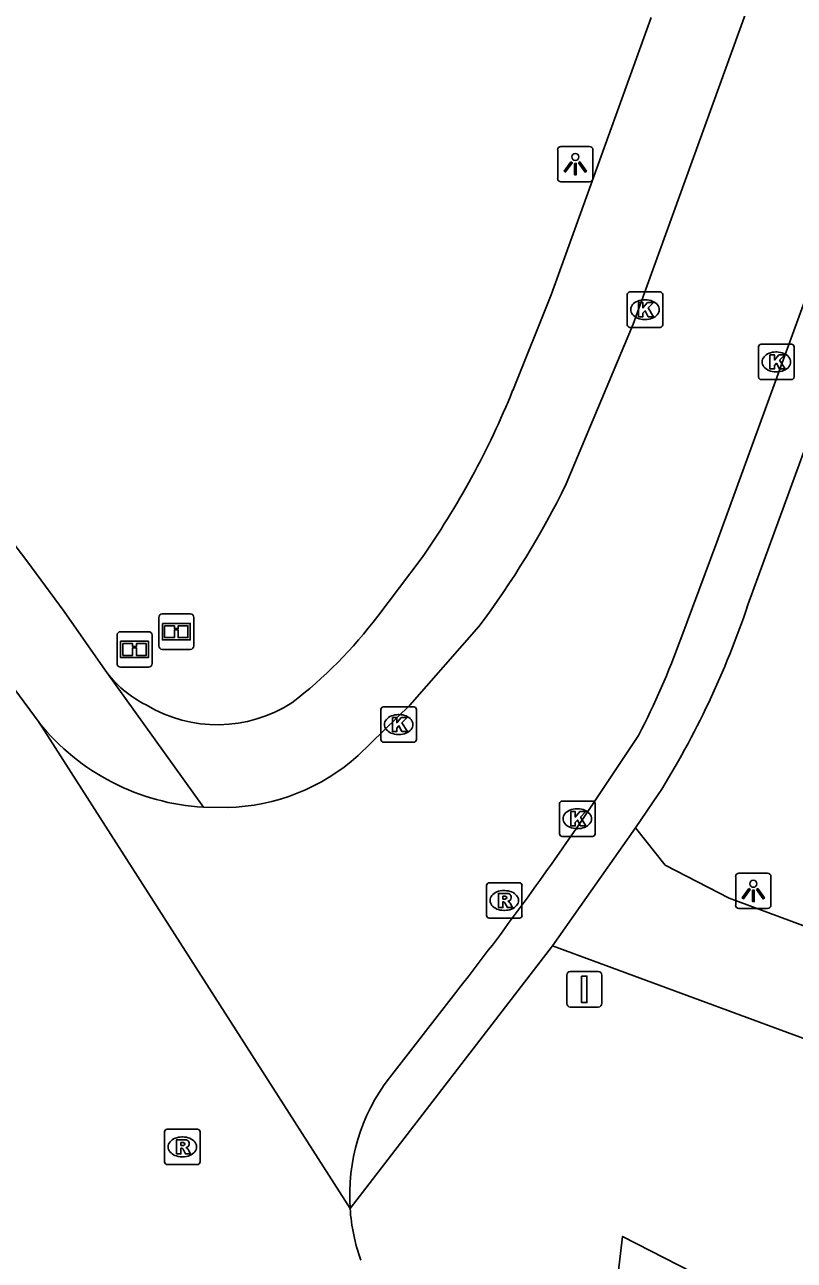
# Model space of a CAD drawing. Extents: x 155275 to 156263, y 382654 to 383635.
# Drawn here: x 156055.42 to 156077.14, y 382975.58 to 383010.43 of the extents above; entities that cross this region are included whole.
import ezdxf

# ---------------------------------------------------------------- set-up
doc = ezdxf.new("R2010")
doc.units = 0
for name, color, linetype in [('IMGEO_Informatiebord', 7, 'Continuous'), ('IMGEO_Kolk', 7, 'Continuous'), ('IMGEO_Lichtpunt', 7, 'Continuous'), ('IMGEO_Loofbos', 7, 'Continuous'), ('IMGEO_Rijbaan_lokaal_open', 7, 'Continuous'), ('IMGEO_Rioolput', 7, 'Continuous'), ('IMGEO_Verkeersbordpaal', 7, 'Continuous'), ('IMGEO_Voetpad_gesloten', 7, 'Continuous'), ('IMGEO_Voetpad_open', 7, 'Continuous')]:
    doc.layers.add(name, color=color, linetype=linetype)

msp = doc.modelspace()

# ---------------------------------------------------------------- linework, layer by layer
at = {"layer": 'IMGEO_Informatiebord'}
for p, q in [((156059.301, 382993.811), (156060.091, 382993.811)), ((156060.091, 382993.811), (156059.301, 382993.811)), ((156059.201, 382992.911), (156059.201, 382993.711)), ((156059.201, 382993.711), (156059.201, 382992.911)), ((156060.191, 382993.711), (156060.191, 382992.911)), ((156060.191, 382992.911), (156060.191, 382993.711)), ((156058.022, 382992.409), (156058.022, 382993.209)), ((156058.022, 382993.209), (156058.022, 382992.409)), ((156058.122, 382993.309), (156058.912, 382993.309)), ((156058.912, 382993.309), (156058.122, 382993.309)), ((156059.012, 382993.209), (156059.012, 382992.409)), ((156059.012, 382992.409), (156059.012, 382993.209)), ((156060.091, 382992.811), (156059.301, 382992.811)), ((156059.301, 382992.811), (156060.091, 382992.811)), ((156058.912, 382992.309), (156058.122, 382992.309)), ((156058.122, 382992.309), (156058.912, 382992.309))]:
    msp.add_line(p, q, dxfattribs=at)
for points in [[(156059.302, 382993.543), (156060.09, 382993.543), (156060.09, 382993.079), (156059.302, 382993.079), (156059.302, 382993.543)], [(156059.367, 382993.478), (156059.367, 382993.144), (156059.642, 382993.144), (156059.643, 382993.357), (156059.747, 382993.358), (156059.748, 382993.144), (156060.025, 382993.144), (156060.025, 382993.478), (156059.749, 382993.478), (156059.749, 382993.398), (156059.643, 382993.398), (156059.643, 382993.478), (156059.367, 382993.478)], [(156058.123, 382993.041), (156058.911, 382993.041), (156058.911, 382992.577), (156058.123, 382992.577), (156058.123, 382993.041)], [(156058.188, 382992.976), (156058.188, 382992.642), (156058.463, 382992.642), (156058.464, 382992.855), (156058.568, 382992.856), (156058.569, 382992.642), (156058.846, 382992.642), (156058.846, 382992.976), (156058.57, 382992.976), (156058.57, 382992.896), (156058.464, 382992.896), (156058.464, 382992.976), (156058.188, 382992.976)]]:
    msp.add_lwpolyline(points, dxfattribs=at)
for centre, start, end in [((156059.301, 382993.711), 90, 180), ((156059.301, 382993.711), 90, 180), ((156060.091, 382993.711), 0, 90), ((156060.091, 382993.711), 360, 90), ((156058.122, 382993.209), 90, 180), ((156058.122, 382993.209), 90, 180), ((156058.912, 382993.209), 0, 90), ((156058.912, 382993.209), 360, 90), ((156059.301, 382992.911), 180, 270), ((156059.301, 382992.911), 180, 270), ((156060.091, 382992.911), 270, 0), ((156060.091, 382992.911), 270, 0), ((156058.122, 382992.409), 180, 270), ((156058.122, 382992.409), 180, 270), ((156058.912, 382992.409), 270, 0), ((156058.912, 382992.409), 270, 0)]:
    msp.add_arc(centre, 0.1, start, end, dxfattribs=at)
at = {"layer": 'IMGEO_Kolk'}
for p, q in [((156072.426, 383001.969), (156072.426, 383002.821)), ((156072.501, 383002.895), (156073.353, 383002.895)), ((156073.427, 383002.821), (156073.427, 383001.969)), ((156072.914, 383002.675), (156072.939, 383002.675)), ((156072.937, 383002.115), (156072.912, 383002.115)), ((156073.353, 383001.895), (156072.501, 383001.895)), ((156076.21, 383001.421), (156077.062, 383001.421)), ((156076.135, 383000.495), (156076.135, 383001.347)), ((156076.623, 383001.201), (156076.648, 383001.201)), ((156077.136, 383001.347), (156077.136, 383000.495)), ((156077.062, 383000.421), (156076.21, 383000.421)), ((156076.646, 383000.641), (156076.621, 383000.641)), ((156065.474, 382990.264), (156065.474, 382991.116)), ((156065.549, 382991.19), (156066.401, 382991.19)), ((156065.962, 382990.97), (156065.987, 382990.97)), ((156066.475, 382991.116), (156066.475, 382990.264)), ((156065.985, 382990.41), (156065.96, 382990.41)), ((156066.401, 382990.19), (156065.549, 382990.19)), ((156070.59, 382988.532), (156071.442, 382988.532)), ((156070.515, 382987.606), (156070.515, 382988.458)), ((156071.003, 382988.312), (156071.028, 382988.312)), ((156071.516, 382988.458), (156071.516, 382987.606)), ((156071.442, 382987.532), (156070.59, 382987.532)), ((156071.026, 382987.752), (156071.001, 382987.752))]:
    msp.add_line(p, q, dxfattribs=at)
for points in [[(156072.426, 383001.969), (156072.426, 383002.821)], [(156072.501, 383002.895), (156073.353, 383002.895)], [(156073.427, 383002.821), (156073.427, 383001.969)], [(156072.747, 383002.595), (156072.87, 383002.595), (156072.87, 383002.444), (156073, 383002.595), (156073.164, 383002.595), (156073.018, 383002.444), (156073.171, 383002.195), (156073.019, 383002.195), (156072.934, 383002.359), (156072.87, 383002.292), (156072.87, 383002.195), (156072.747, 383002.195), (156072.747, 383002.595)], [(156073.353, 383001.895), (156072.501, 383001.895)], [(156076.21, 383001.421), (156077.062, 383001.421)], [(156076.135, 383000.495), (156076.135, 383001.347)], [(156076.456, 383001.121), (156076.579, 383001.121), (156076.579, 383000.97), (156076.709, 383001.121), (156076.873, 383001.121), (156076.727, 383000.97), (156076.88, 383000.721), (156076.728, 383000.721), (156076.643, 383000.885), (156076.579, 383000.818), (156076.579, 383000.721), (156076.456, 383000.721), (156076.456, 383001.121)], [(156077.136, 383001.347), (156077.136, 383000.495)], [(156077.062, 383000.421), (156076.21, 383000.421)], [(156065.474, 382990.264), (156065.474, 382991.116)], [(156065.549, 382991.19), (156066.401, 382991.19)], [(156066.475, 382991.116), (156066.475, 382990.264)], [(156065.795, 382990.89), (156065.918, 382990.89), (156065.918, 382990.739), (156066.048, 382990.89), (156066.212, 382990.89), (156066.066, 382990.739), (156066.219, 382990.49), (156066.067, 382990.49), (156065.982, 382990.654), (156065.918, 382990.587), (156065.918, 382990.49), (156065.795, 382990.49), (156065.795, 382990.89)], [(156066.401, 382990.19), (156065.549, 382990.19)], [(156070.59, 382988.532), (156071.442, 382988.532)], [(156070.515, 382987.606), (156070.515, 382988.458)], [(156070.836, 382988.232), (156070.959, 382988.232), (156070.959, 382988.081), (156071.089, 382988.232), (156071.253, 382988.232), (156071.107, 382988.081), (156071.26, 382987.832), (156071.108, 382987.832), (156071.023, 382987.996), (156070.959, 382987.929), (156070.959, 382987.832), (156070.836, 382987.832), (156070.836, 382988.232)], [(156071.516, 382988.458), (156071.516, 382987.606)], [(156071.442, 382987.532), (156070.59, 382987.532)]]:
    msp.add_lwpolyline(points, dxfattribs=at)
for centre, start, end in [((156072.503, 383002.819), 91.552, 178.448), ((156072.503, 383002.819), 91.552, 178.448), ((156073.351, 383002.819), 1.552, 88.448), ((156073.351, 383002.819), 1.552, 88.448), ((156072.503, 383001.971), 181.552, 268.448), ((156072.503, 383001.971), 181.552, 268.448), ((156073.351, 383001.971), 271.552, 358.448), ((156073.351, 383001.971), 271.552, 358.448), ((156076.212, 383001.345), 91.552, 178.448), ((156076.212, 383001.345), 91.552, 178.448), ((156077.06, 383001.345), 1.552, 88.448), ((156077.06, 383001.345), 1.552, 88.448), ((156076.212, 383000.497), 181.552, 268.448), ((156076.212, 383000.497), 181.552, 268.448), ((156077.06, 383000.497), 271.552, 358.448), ((156077.06, 383000.497), 271.552, 358.448), ((156065.551, 382991.114), 91.552, 178.448), ((156065.551, 382991.114), 91.552, 178.448), ((156066.399, 382991.114), 1.552, 88.448), ((156066.399, 382991.114), 1.552, 88.448), ((156065.551, 382990.266), 181.552, 268.448), ((156065.551, 382990.266), 181.552, 268.448), ((156066.399, 382990.266), 271.552, 358.448), ((156066.399, 382990.266), 271.552, 358.448), ((156070.592, 382988.456), 91.552, 178.448), ((156070.592, 382988.456), 91.552, 178.448), ((156071.44, 382988.456), 1.552, 88.448), ((156071.44, 382988.456), 1.552, 88.448), ((156070.592, 382987.608), 181.552, 268.448), ((156070.592, 382987.608), 181.552, 268.448), ((156071.44, 382987.608), 271.552, 358.448), ((156071.44, 382987.608), 271.552, 358.448)]:
    msp.add_arc(centre, 0.0765, start, end, dxfattribs=at)
for centre, major_axis, ratio, start_param, end_param in [((156072.913, 383002.395), (-0.387, 0.002), 0.722429, 4.712389, 7.853982), ((156072.938, 383002.395), (-0.39, 0.002), 0.717154, 1.570796, 4.712389), ((156076.622, 383000.921), (-0.387, 0.002), 0.722429, 4.712389, 7.853982), ((156076.647, 383000.921), (-0.39, 0.002), 0.717154, 1.570796, 4.712389), ((156065.961, 382990.69), (-0.387, 0.002), 0.722429, 4.712389, 7.853982), ((156065.986, 382990.69), (-0.39, 0.002), 0.717154, 1.570796, 4.712389), ((156071.002, 382988.032), (-0.387, 0.002), 0.722429, 4.712389, 7.853982), ((156071.027, 382988.032), (-0.39, 0.002), 0.717154, 1.570796, 4.712389)]:
    msp.add_ellipse(centre, major_axis=major_axis, ratio=ratio, start_param=start_param, end_param=end_param, dxfattribs=at)
at = {"layer": 'IMGEO_Lichtpunt'}
for p, q in [((156071.364, 383007), (156070.556, 383007)), ((156071.364, 383007), (156070.556, 383007)), ((156070.462, 383006.905), (156070.462, 383006.098)), ((156070.462, 383006.905), (156070.462, 383006.098)), ((156071.458, 383006.098), (156071.458, 383006.905)), ((156071.458, 383006.098), (156071.458, 383006.905)), ((156070.556, 383006.004), (156071.364, 383006.004)), ((156070.556, 383006.004), (156071.364, 383006.004)), ((156076.389, 382986.494), (156075.581, 382986.494)), ((156076.389, 382986.494), (156075.581, 382986.494)), ((156075.487, 382986.399), (156075.487, 382985.592)), ((156075.487, 382986.399), (156075.487, 382985.592)), ((156076.483, 382985.592), (156076.483, 382986.399)), ((156076.483, 382985.592), (156076.483, 382986.399)), ((156075.581, 382985.498), (156076.389, 382985.498)), ((156075.581, 382985.498), (156076.389, 382985.498))]:
    msp.add_line(p, q, dxfattribs=at)
for points in [[(156070.836, 383006.569), (156070.875, 383006.541), (156070.687, 383006.279), (156070.649, 383006.306), (156070.836, 383006.569)], [(156070.938, 383006.521), (156070.985, 383006.521), (156070.985, 383006.199), (156070.938, 383006.199), (156070.938, 383006.521)], [(156071.048, 383006.541), (156071.086, 383006.568), (156071.273, 383006.306), (156071.234, 383006.278), (156071.048, 383006.541)], [(156075.861, 382986.063), (156075.9, 382986.035), (156075.712, 382985.773), (156075.674, 382985.8), (156075.861, 382986.063)], [(156075.963, 382986.015), (156076.01, 382986.015), (156076.01, 382985.693), (156075.963, 382985.693), (156075.963, 382986.015)], [(156076.073, 382986.035), (156076.111, 382986.062), (156076.298, 382985.8), (156076.259, 382985.772), (156076.073, 382986.035)]]:
    msp.add_lwpolyline(points, dxfattribs=at)
for centre in [(156070.961, 383006.703), (156075.986, 382986.197)]:
    msp.add_circle(centre, 0.0994, dxfattribs=at)
for centre, start, end in [((156070.556, 383006.905), 90, 180), ((156070.556, 383006.905), 90, 180), ((156071.364, 383006.905), 0, 90), ((156071.364, 383006.905), 0, 90), ((156070.556, 383006.098), 180, 270), ((156070.556, 383006.098), 180, 270), ((156071.364, 383006.098), 270, 0), ((156071.364, 383006.098), 270, 360), ((156075.581, 382986.399), 90, 180), ((156075.581, 382986.399), 90, 180), ((156076.389, 382986.399), 0, 90), ((156076.389, 382986.399), 0, 90), ((156075.581, 382985.592), 180, 270), ((156075.581, 382985.592), 180, 270), ((156076.389, 382985.592), 270, 0), ((156076.389, 382985.592), 270, 360)]:
    msp.add_arc(centre, 0.0946, start, end, dxfattribs=at)
at = {"layer": 'IMGEO_Loofbos'}
msp.add_lwpolyline([(156078.276, 382981.51), (156077.463, 382978.688), (156079.093, 382975.264), (156085.124, 382972.638), (156085.766, 382969.32), (156083.743, 382965.789), (156081.696, 382964.754), (156078.771, 382967.721), (156073.829, 382971.723), (156075.048, 382974.831), (156072.296, 382976.249), (156070.817, 382963.738), (156074.729, 382960.232), (156081.726, 382955.988), (156089.862, 382952.414), (156094.65, 382953.809)], dxfattribs=at)
at = {"layer": 'IMGEO_Rijbaan_lokaal_open'}
for points in [[(156116.502, 383109.964), (156092.689, 383044.492), (156091.394, 383040.941), (156074.952, 382995.838), (156073.935, 382993.112)], [(156070.702, 382997.477), (156072.593, 383001.987), (156076.519, 383012.828)], [(156055.82, 382990.744), (156054.577, 382992.43), (156053.416, 382994.009)], [(156064.831, 382989.814), (156066.293, 382991.239), (156068.237, 382993.452)], [(156064.602, 382977.034), (156055.82, 382990.744)], [(156072.74, 382990.381), (156071.143, 382987.986)], [(156060.464, 382988.355), (156061.129, 382988.35)], [(156067.584, 382983.128), (156065.713, 382980.727)]]:
    msp.add_lwpolyline(points, dxfattribs=at)
for centre, radius, start, end in [((156047.882, 383008.685), 25.424, 323.1897, 333.8419), ((156054.18, 383000.129), 20.965, 332.2904, 340.4442), ((156060.852, 382994.818), 6.475, 218.9924, 266.5625), ((156060.999, 382994.091), 5.743, 271.2976, 311.8562), ((155996.825, 383038.699), 89.972, 321.85539, 325.69115), ((156070.054, 382977.407), 5.465, 142.5961, 183.9172), ((156070.047, 382977.4), 5.457, 183.848, 199.5411)]:
    msp.add_arc(centre, radius, start, end, dxfattribs=at)
at = {"layer": 'IMGEO_Rioolput'}
for p, q in [((156068.454, 382985.3), (156068.454, 382986.152)), ((156068.529, 382986.226), (156069.381, 382986.226)), ((156069.455, 382986.152), (156069.455, 382985.3)), ((156068.942, 382986.006), (156068.967, 382986.006)), ((156068.965, 382985.446), (156068.94, 382985.446)), ((156069.381, 382985.226), (156068.529, 382985.226)), ((156059.367, 382978.349), (156059.367, 382979.201)), ((156059.442, 382979.275), (156060.294, 382979.275)), ((156060.368, 382979.201), (156060.368, 382978.349)), ((156059.855, 382979.055), (156059.88, 382979.055)), ((156059.878, 382978.495), (156059.853, 382978.495)), ((156060.294, 382978.275), (156059.442, 382978.275))]:
    msp.add_line(p, q, dxfattribs=at)
for points in [[(156068.454, 382985.3), (156068.454, 382986.152)], [(156068.529, 382986.226), (156069.381, 382986.226)], [(156069.455, 382986.152), (156069.455, 382985.3)], [(156069.043, 382985.924), (156068.791, 382985.926), (156068.791, 382985.526)], [(156068.969, 382985.845), (156068.915, 382985.845), (156068.915, 382985.764)], [(156068.915, 382985.764), (156068.967, 382985.764)], [(156068.791, 382985.526), (156068.915, 382985.526), (156068.915, 382985.688), (156068.926, 382985.688)], [(156068.973, 382985.659), (156069.044, 382985.526), (156069.184, 382985.526), (156069.119, 382985.652)], [(156069.381, 382985.226), (156068.529, 382985.226)], [(156059.367, 382978.349), (156059.367, 382979.201)], [(156059.442, 382979.275), (156060.294, 382979.275)], [(156060.368, 382979.201), (156060.368, 382978.349)], [(156059.956, 382978.973), (156059.704, 382978.975), (156059.704, 382978.575)], [(156059.882, 382978.894), (156059.828, 382978.894), (156059.828, 382978.813)], [(156059.828, 382978.813), (156059.88, 382978.813)], [(156059.704, 382978.575), (156059.828, 382978.575), (156059.828, 382978.737), (156059.839, 382978.737)], [(156059.886, 382978.708), (156059.957, 382978.575), (156060.097, 382978.575), (156060.032, 382978.701)], [(156060.294, 382978.275), (156059.442, 382978.275)]]:
    msp.add_lwpolyline(points, dxfattribs=at)
for centre, radius, start, end in [((156068.531, 382986.15), 0.0765, 91.552, 178.448), ((156068.531, 382986.15), 0.0765, 91.552, 178.448), ((156069.379, 382986.15), 0.0765, 1.552, 88.448), ((156069.379, 382986.15), 0.0765, 1.552, 88.448), ((156068.951, 382985.953), 0.19, 274.7715, 282.9687), ((156068.975, 382985.749), 0.0964, 77.0061, 93.1865), ((156068.989, 382985.806), 0.0378, 276.6634, 79.6772), ((156069.042, 382985.814), 0.109, 350.3612, 89.416), ((156069.04, 382985.814), 0.112, 277.5842, 350.9817), ((156068.925, 382985.635), 0.0533, 26.0293, 88.6989), ((156069.024, 382985.599), 0.108, 29.5134, 73.7905), ((156068.531, 382985.302), 0.0765, 181.552, 268.448), ((156068.531, 382985.302), 0.0765, 181.552, 268.448), ((156069.379, 382985.302), 0.0765, 271.552, 358.448), ((156069.379, 382985.302), 0.0765, 271.552, 358.448), ((156059.444, 382979.199), 0.0765, 91.552, 178.448), ((156059.444, 382979.199), 0.0765, 91.552, 178.448), ((156060.292, 382979.199), 0.0765, 1.552, 88.448), ((156060.292, 382979.199), 0.0765, 1.552, 88.448), ((156059.864, 382979.002), 0.19, 274.7715, 282.9687), ((156059.888, 382978.798), 0.0964, 77.0061, 93.1865), ((156059.902, 382978.855), 0.0378, 276.6634, 79.6772), ((156059.955, 382978.863), 0.109, 350.3612, 89.416), ((156059.953, 382978.863), 0.112, 277.5842, 350.9817), ((156059.838, 382978.684), 0.0533, 26.0293, 88.6989), ((156059.937, 382978.648), 0.108, 29.5134, 73.7905), ((156059.444, 382978.351), 0.0765, 181.552, 268.448), ((156059.444, 382978.351), 0.0765, 181.552, 268.448), ((156060.292, 382978.351), 0.0765, 271.552, 358.448), ((156060.292, 382978.351), 0.0765, 271.552, 358.448)]:
    msp.add_arc(centre, radius, start, end, dxfattribs=at)
for centre, major_axis, ratio, start_param, end_param in [((156068.941, 382985.726), (-0.387, 0.002), 0.722429, 4.712389, 7.853982), ((156068.966, 382985.726), (-0.39, 0.002), 0.717154, 1.570796, 4.712389), ((156059.854, 382978.775), (-0.387, 0.002), 0.722429, 4.712389, 7.853982), ((156059.879, 382978.775), (-0.39, 0.002), 0.717154, 1.570796, 4.712389)]:
    msp.add_ellipse(centre, major_axis=major_axis, ratio=ratio, start_param=start_param, end_param=end_param, dxfattribs=at)
at = {"layer": 'IMGEO_Verkeersbordpaal'}
for p, q in [((156070.819, 382983.72), (156071.609, 382983.72)), ((156071.609, 382983.72), (156070.819, 382983.72)), ((156070.719, 382982.82), (156070.719, 382983.62)), ((156070.719, 382983.62), (156070.719, 382982.82)), ((156071.709, 382983.62), (156071.709, 382982.82)), ((156071.709, 382982.82), (156071.709, 382983.62)), ((156071.609, 382982.72), (156070.819, 382982.72)), ((156070.819, 382982.72), (156071.609, 382982.72))]:
    msp.add_line(p, q, dxfattribs=at)
msp.add_lwpolyline([(156071.139, 382983.595), (156071.289, 382983.595), (156071.289, 382982.845), (156071.139, 382982.845), (156071.139, 382983.595)], dxfattribs=at)
for centre, start, end in [((156070.819, 382983.62), 90, 180), ((156070.819, 382983.62), 90, 180), ((156071.609, 382983.62), 0, 90), ((156071.609, 382983.62), 360, 90), ((156070.819, 382982.82), 180, 270), ((156070.819, 382982.82), 180, 270), ((156071.609, 382982.82), 270, 0), ((156071.609, 382982.82), 270, 0)]:
    msp.add_arc(centre, 0.1, start, end, dxfattribs=at)
at = {"layer": 'IMGEO_Voetpad_gesloten'}
for points in [[(156070.312, 382984.449), (156072.657, 382987.773)], [(156077.562, 382984.957), (156075.304, 382985.796), (156073.492, 382986.725), (156072.657, 382987.773)], [(156070.312, 382984.449), (156078.276, 382981.51)]]:
    msp.add_lwpolyline(points, dxfattribs=at)
at = {"layer": 'IMGEO_Voetpad_open'}
for points in [[(156073.103, 383010.641), (156070.281, 383002.81), (156069.192, 383000.11)], [(156075.834, 382994.067), (156078.202, 383000.551), (156080.84, 383007.721)], [(156057.684, 382992.222), (156056.528, 382993.883), (156055.48, 382995.307), (156051.892, 382999.996)], [(156066.607, 382995.361), (156065.381, 382993.75)], [(156057.684, 382992.222), (156060.464, 382988.355)], [(156072.657, 382987.773), (156073.303, 382988.713)], [(156064.602, 382977.034), (156070.312, 382984.449)]]:
    msp.add_lwpolyline(points, dxfattribs=at)
for centre, radius, start, end in [((156046.838, 383009.2), 24.131, 325.007, 337.8719), ((156055.295, 383001.321), 12.612, 307.412, 323.1056), ((156052.045, 383002.038), 25.089, 327.9204, 341.4765), ((156060.252, 382994.093), 3.177, 216.0864, 243.7421), ((156060.853, 382994.566), 3.882, 238.8571, 302.8152)]:
    msp.add_arc(centre, radius, start, end, dxfattribs=at)

doc.saveas('drawing.dxf')
